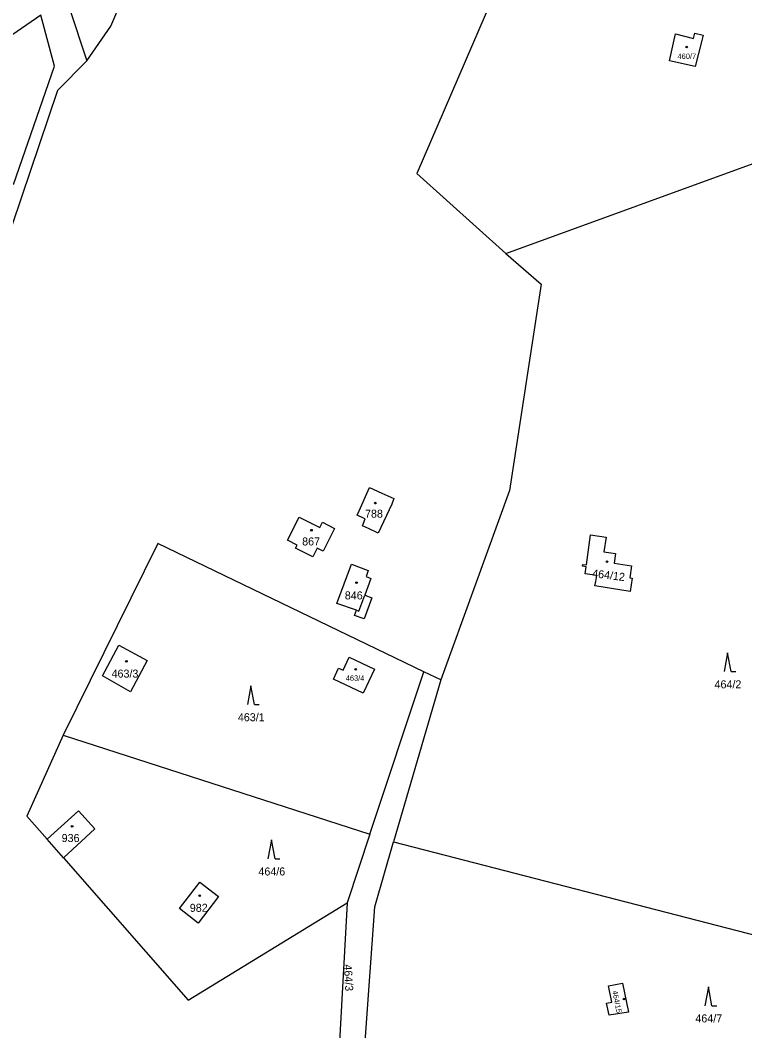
# Model space of a CAD drawing. Extents: x -725728 to -720881, y -1068679 to -1063504.
# Drawn here: x -724000.5 to -723846.7, y -1068053.2 to -1067838.5 of the extents above; entities that cross this region are included whole.
import ezdxf

# ---------------------------------------------------------------- set-up
doc = ezdxf.new("R2010")
doc.units = 0
for name, color, linetype in [('Hranice parcel', 7, 'Continuous'), ('Parcelní čísla', 7, 'Continuous'), ('Vnitřní kresba', 7, 'Continuous'), ('Značky budov', 7, 'Continuous'), ('Značky kultur', 7, 'Continuous')]:
    doc.layers.add(name, color=color, linetype=linetype)

# ---------------------------------------------------------------- blocks, each defined once
blk = doc.blocks.new('4.02_3')
at = {"layer": 'Značky budov'}
blk.add_circle((-0.001, 0), 0.0175, dxfattribs=at)
blk = doc.blocks.new('4.02_4')
at = {"layer": 'Značky budov'}
blk.add_circle((-0.001, 0), 0.0175, dxfattribs=at)
blk = doc.blocks.new('3.08_1')
at = {"layer": 'Značky kultur'}
for p, q in [((0, 0.4), (-0.075, 0)), ((0.075, 0), (0, 0.4)), ((0.075, 0), (0.175, 0))]:
    blk.add_line(p, q, dxfattribs=at)

msp = doc.modelspace()

# ---------------------------------------------------------------- linework, layer by layer
at = {"layer": 'Hranice parcel'}
for p, q in [((-723996.11, -1067837.46), (-724022.6, -1067855.43)), ((-723897.39, -1067888.05), (-723825.91, -1067861.98)), ((-723926.23, -1068011.38), (-723914.78, -1067976.91)), ((-723911.22, -1067978.62), (-723921.21, -1068013)), ((-723911.22, -1067978.62), (-723914.78, -1067976.91)), ((-723991.35, -1067990.34), (-723926.23, -1068011.38)), ((-723994.76, -1068012.47), (-723988.08, -1068006.41)), ((-723988.08, -1068006.41), (-723984.61, -1068010.27)), ((-723984.61, -1068010.27), (-723991.31, -1068016.42)), ((-723991.31, -1068016.42), (-723994.76, -1068012.47)), ((-723926.23, -1068011.38), (-723931.07, -1068025.96)), ((-723921.21, -1068013), (-723809.11, -1068042.07)), ((-723931.07, -1068025.96), (-723933.14, -1068063.42))]:
    msp.add_line(p, q, dxfattribs=at)
for points in [[(-723915.33, -1067779.96), (-723892.84, -1067816.67), (-723916.26, -1067871.09), (-723897.39, -1067888.05)], [(-723991.03, -1067807.84), (-723991.57, -1067813.82), (-723992.37, -1067824.41), (-723990.13, -1067835.57), (-723986.32, -1067847.12)], [(-723986.32, -1067847.12), (-723981.24, -1067839.79), (-723975.56, -1067826.51)], [(-724001.87, -1067873.41), (-723993.19, -1067848.24), (-723996.11, -1067837.46)], [(-723857.57, -1067842.36), (-723857.28, -1067841.24), (-723855.49, -1067841.7), (-723855.78, -1067842.82), (-723857.19, -1067848.37), (-723862.63, -1067847.15), (-723861.34, -1067841.38), (-723857.57, -1067842.36)], [(-723986.32, -1067847.12), (-723992.54, -1067853.43), (-724013.69, -1067915.92), (-724027.01, -1067967.61)], [(-723897.39, -1067888.05), (-723889.86, -1067894.56), (-723896.62, -1067938.4), (-723911.22, -1067978.62)], [(-723926.3, -1067937.75), (-723923.69, -1067938.94), (-723921.18, -1067940.11), (-723921.58, -1067941.3), (-723924.5, -1067947.43), (-723926.51, -1067946.49), (-723927.85, -1067945.88), (-723927.25, -1067944.43), (-723927.62, -1067944.26), (-723928.96, -1067943.63), (-723928.54, -1067942.71), (-723926.3, -1067937.75)], [(-723942.03, -1067950.68), (-723941.68, -1067949.98), (-723943.73, -1067948.96), (-723941.27, -1067944.07), (-723936.89, -1067946.27), (-723936.33, -1067945.15), (-723933.74, -1067946.45), (-723936.17, -1067951.28), (-723937.45, -1067950.64), (-723938.39, -1067952.5), (-723942.03, -1067950.68)], [(-723876.09, -1067948.29), (-723876.56, -1067951.42), (-723874.1, -1067951.79), (-723874.4, -1067953.85), (-723870.72, -1067954.4), (-723871.1, -1067956.93), (-723870.54, -1067957.02), (-723870.96, -1067959.86), (-723878.46, -1067958.64), (-723878.3, -1067957.76), (-723878.1, -1067956.47), (-723880.52, -1067956.08), (-723880.33, -1067954.58), (-723881.09, -1067954.48), (-723881.04, -1067954.09), (-723880.26, -1067954.19), (-723879.44, -1067947.79), (-723876.09, -1067948.29)], [(-723914.78, -1067976.91), (-723971.27, -1067949.68), (-723991.35, -1067990.34)], [(-723925.81, -1067961.2), (-723927.47, -1067965.68), (-723929.49, -1067964.97), (-723929.08, -1067963.85), (-723933.29, -1067962.37), (-723930.16, -1067954.04), (-723926.58, -1067955.36), (-723927.05, -1067956.7), (-723926.05, -1067957.07), (-723927.32, -1067960.61), (-723925.81, -1067961.2)], [(-723983.04, -1067977.8), (-723979.54, -1067971.28), (-723973.5, -1067974.54), (-723977.03, -1067981.13), (-723983.04, -1067977.8)], [(-723931.93, -1067976.59), (-723930.64, -1067973.83), (-723925.3, -1067976.36), (-723927.68, -1067981.44), (-723934, -1067978.5), (-723932.92, -1067976.12), (-723931.93, -1067976.59)], [(-723991.35, -1067990.34), (-723999.08, -1068007.54), (-723994.76, -1068012.47)], [(-723927.26, -1068055.42), (-723925.23, -1068026.83), (-723921.21, -1068013)], [(-723991.31, -1068016.42), (-723964.83, -1068046.65), (-723931.07, -1068025.96)], [(-723958.36, -1068024.67), (-723962.68, -1068030.27), (-723966.69, -1068027.18), (-723962.33, -1068021.59), (-723958.36, -1068024.67)], [(-723871.32, -1068049.19), (-723875.44, -1068049.85), (-723876.03, -1068047.29), (-723874.91, -1068047.06), (-723875.61, -1068043.6), (-723872.59, -1068043.02), (-723871.32, -1068049.19)]]:
    msp.add_lwpolyline(points, dxfattribs=at)
at = {"layer": 'Vnitřní kresba'}
for p, q in [((-723928.61, -1067964.03), (-723927.32, -1067960.61)), ((-723929.08, -1067963.85), (-723928.61, -1067964.03))]:
    msp.add_line(p, q, dxfattribs=at)

# ---------------------------------------------------------------- block references
at = {"layer": 'Značky budov', "xscale": 10, "yscale": 10}
for name, p in [('4.02_3', (-723858.99, -1067844.2)), ('4.02_3', (-723925.07, -1067941.08)), ('4.02_3', (-723938.64, -1067946.84)), ('4.02_3', (-723875.91, -1067953.53)), ('4.02_3', (-723929.07, -1067957.96)), ('4.02_3', (-723977.92, -1067974.69)), ('4.02_4', (-723929.24, -1067976.38)), ('4.02_3', (-723989.45, -1068009.74)), ('4.02_3', (-723962.36, -1068024.47)), ('4.02_4', (-723872.3, -1068046.41))]:
    msp.add_blockref(name, p, dxfattribs=at)
at = {"layer": 'Značky kultur', "xscale": 10, "yscale": 10}
for p in [(-723850.31, -1067976.87), (-723951.5, -1067983.86), (-723947.14, -1068016.62), (-723854.38, -1068047.83)]:
    msp.add_blockref('3.08_1', p, dxfattribs=at)

# ---------------------------------------------------------------- texts
at = {"layer": 'Parcelní čísla'}
for s, height, p in [('460/7', 1.14, (-723860.93, -1067846.73)), ('788', 1.7, (-723927.28, -1067944.17)), ('867', 1.7, (-723940.63, -1067950.07)), ('846', 1.7, (-723931.57, -1067961.53)), ('463/3', 1.7, (-723981.08, -1067978.14)), ('463/4', 1.14, (-723931.36, -1067978.82)), ('464/2', 1.7, (-723853.08, -1067980.42)), ('463/1', 1.7, (-723954.27, -1067987.41)), ('936', 1.7, (-723991.68, -1068013.07)), ('464/6', 1.7, (-723949.91, -1068020.17)), ('982', 1.7, (-723964.48, -1068027.89)), ('464/7', 1.7, (-723857.15, -1068051.38))]:
    msp.add_text(s, height=height, dxfattribs=at).set_placement(p)
for s, height, rotation, p in [('464/12', 1.7, 353, (-723879.13, -1067956.8)), ('464/3', 1.7, 273, (-723931.76, -1068039.1)), ('464/15', 1.14, 281, (-723874.8, -1068044.72))]:
    msp.add_text(s, height=height, rotation=rotation, dxfattribs=at).set_placement(p)

doc.saveas('drawing.dxf')
